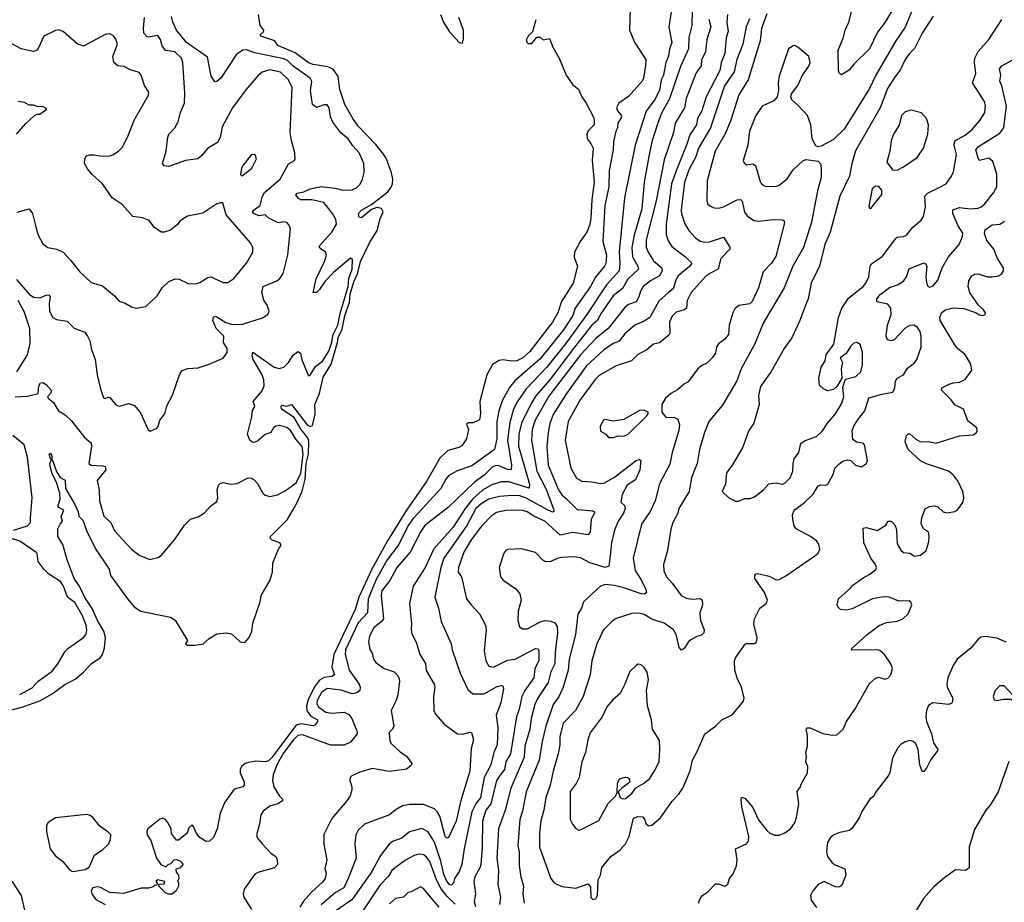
# Model space of a CAD drawing. Extents: x 1468344 to 1613994, y 525695 to 643861.
# Tile 385 of 427: x 1578415 to 1584754, y 605831 to 611512. Entities that reach past the tile are written whole.
import ezdxf

# ---------------------------------------------------------------- set-up
doc = ezdxf.new("R2010")
doc.units = 0

msp = doc.modelspace()

# ---------------------------------------------------------------- linework, layer by layer
at = {"layer": '0CON10XD'}
for points in [[(1582619.5, 611635), (1582593.6, 611463.6), (1582614.3, 611365), (1582599.4, 611325), (1582592.3, 611277.7), (1582575, 611236.2), (1582560, 611155), (1582545, 611123.8), (1582532.9, 611055), (1582505, 610998.2), (1582447.5, 610922.5), (1582377.3, 610705), (1582309.6, 610365), (1582273.3, 610016.7), (1582279.6, 609945), (1582274.7, 609895), (1582193.7, 609805), (1582066.5, 609615), (1581927.9, 609425), (1581806.8, 609273.2), (1581675, 609135.3), (1581620.2, 609055), (1581594.3, 609005), (1581570.8, 608919.2), (1581555.8, 608805), (1581581.7, 608645), (1581580, 608620), (1581574.6, 608615.4), (1581555, 608617.3), (1581495, 608641.6), (1581475, 608639.7), (1581455, 608629.4), (1581405, 608581.2), (1581342, 608535), (1581174.8, 608375.2), (1581024.1, 608255.9), (1580997.5, 608217.5), (1580927.8, 608085), (1580842.5, 607985), (1580798.1, 607901.9), (1580747.3, 607835), (1580741.1, 607805), (1580757.9, 607655), (1580745, 607637.5), (1580695, 607598.6), (1580666.7, 607545), (1580661.4, 607505), (1580668.3, 607458.3), (1580683.8, 607433.8), (1580692.5, 607395), (1580707.1, 607375), (1580761.2, 607335), (1580825, 607314.5), (1580845.9, 607295.9), (1580856.4, 607275), (1580859.4, 607255), (1580850, 607165), (1580836.9, 607125), (1580805.5, 607064.5), (1580824.7, 606965), (1580815.4, 606945), (1580794.4, 606925), (1580794.4, 606915.6), (1580796.9, 606875), (1580804.6, 606855), (1580865, 606800), (1580905, 606771.4), (1580938.6, 606725), (1580935, 606712.5), (1580905, 606687.1), (1580795, 606672.7), (1580685, 606692.7), (1580605, 606668.6), (1580553.3, 606645), (1580543.3, 606635), (1580540, 606615), (1580554.2, 606575), (1580554.3, 606555), (1580542.6, 606517.4), (1580522, 606485), (1580425, 606370.8), (1580373.5, 606266.5), (1580373.1, 606205), (1580391.8, 606105), (1580379.5, 606049.5), (1580388, 606018), (1580381.8, 605985), (1580366.5, 605963.5), (1580293.3, 605896.7), (1580242.2, 605837.8), (1580219.4, 605800.6)], [(1582345.9, 611585.9), (1582340, 611445), (1582375, 611363.3), (1582446.9, 611255), (1582443.1, 611216.9), (1582430.5, 611135), (1582422.2, 611115), (1582335, 611016.9), (1582272, 610975), (1582257.5, 610945), (1582264.4, 610925), (1582288.1, 610898.1), (1582289.7, 610885), (1582265.7, 610845), (1582263.1, 610815), (1582252.5, 610795), (1582237.3, 610725), (1582234.7, 610675), (1582209.5, 610540.5), (1582208.6, 610435), (1582181.7, 610315), (1582168.9, 610085), (1582193.8, 609995), (1582187.5, 609942.5), (1582179.3, 609925), (1582121.8, 609855), (1582088.7, 609795), (1581992.1, 609655), (1581975, 609608.5), (1581915, 609516.1), (1581765, 609328.2), (1581601.9, 609188.1), (1581568, 609145), (1581522, 609058), (1581498.8, 608995), (1581486, 608925), (1581486.3, 608815), (1581471.1, 608745), (1581325, 608640.9), (1581231.5, 608608.5), (1581175.5, 608575), (1581157.9, 608555), (1581126.5, 608493.5), (1580985, 608338.8), (1580945, 608298.4), (1580915, 608255.9), (1580855.4, 608134.6), (1580779.8, 608035), (1580711, 607909), (1580657.9, 607785), (1580653.2, 607695), (1580595, 607630.7), (1580513.4, 607455), (1580511, 607425), (1580535.3, 607325.3), (1580599.5, 607235), (1580606.5, 607215), (1580605.4, 607194.6), (1580585, 607179.5), (1580555, 607173.8), (1580485, 607196.9), (1580395, 607206.4), (1580359, 607181), (1580329.9, 607130.1), (1580329, 607109), (1580339, 607089), (1580385, 607055.3), (1580425, 607047.9), (1580504.6, 607054.6), (1580535, 607040.6), (1580553.5, 607015), (1580586.5, 606935), (1580588.6, 606915), (1580545, 606861.2), (1580505, 606841.9), (1580415, 606842.9), (1580235, 606909.1), (1580205, 606905.3), (1580175, 606875.3), (1580115, 606796.2), (1580075.4, 606725), (1580046.6, 606653.4), (1580043.3, 606615), (1580050.8, 606575), (1580086.7, 606515), (1580106.2, 606495), (1580106.2, 606485), (1580076.7, 606465), (1580025, 606449.1), (1579982.9, 606417.1), (1579966.7, 606395), (1579959.4, 606335), (1579940, 606265), (1579945, 606244), (1579978.6, 606205), (1580035, 606146), (1580064, 606125), (1580072.9, 606105), (1580075.8, 606074.2), (1580055, 606053.8), (1579954.6, 606025.4), (1579928.7, 606011.3), (1579860.8, 605915), (1579854, 605885), (1579858.6, 605865), (1579908, 605785)], [(1584157, 611563), (1584115.7, 611464.3), (1584055, 611375.6), (1583926.4, 611153.6), (1583885, 611068.9), (1583722.1, 610807.9), (1583655, 610740), (1583575, 610696.7), (1583555, 610692.5), (1583540.7, 610700.7), (1583516.2, 610745), (1583508.6, 610835), (1583486.9, 610895), (1583425, 610962.5), (1583386.2, 610995), (1583380, 611015), (1583383.3, 611035), (1583425, 611088.8), (1583454.3, 611155), (1583495, 611212.5), (1583503.3, 611235), (1583495.6, 611275), (1583425, 611335.6), (1583405, 611345.8), (1583395, 611344.2), (1583365.5, 611324.5), (1583305, 611147.5), (1583298.6, 611105), (1583300.8, 611055), (1583292, 611015), (1583270.9, 610989.1), (1583195, 610954), (1583154.3, 610895), (1583114.4, 610795), (1583101.9, 610705), (1583072.5, 610605), (1583079.5, 610589.5), (1583095, 610576.7), (1583135, 610584.3), (1583152.4, 610572.4), (1583184.6, 610464.6), (1583195, 610450), (1583215, 610440.5), (1583285, 610437.8), (1583305, 610445.6), (1583355, 610488.1), (1583395, 610544.4), (1583457.5, 610602.5), (1583475, 610611.2), (1583555, 610600), (1583571.7, 610581.7), (1583575.8, 610545), (1583574.3, 610495), (1583550.8, 610409.2), (1583512.6, 610207.4), (1583460, 610045), (1583393.3, 609925), (1583336.2, 609785), (1583200.8, 609559.1), (1583147.9, 609425), (1583060, 609265), (1583032.1, 609187.9), (1582939.8, 609030.2), (1582852.5, 608925), (1582823.8, 608855), (1582790.6, 608745), (1582776.5, 608655), (1582740.7, 608565), (1582725.6, 608475), (1582658.8, 608365), (1582652, 608335), (1582620.8, 608275), (1582606.8, 608233.2), (1582585.6, 608095.6), (1582560.6, 608005), (1582562.5, 607965), (1582578.6, 607925), (1582615, 607885.8), (1582674.3, 607805), (1582705, 607788.1), (1582745, 607782.5), (1582795.8, 607785.8), (1582808.6, 607778.6), (1582811.5, 607745), (1582794.6, 607695), (1582797.5, 607645), (1582822, 607585), (1582820, 607565), (1582805, 607550), (1582775, 607542), (1582735, 607520), (1582718.9, 607505), (1582695, 607466), (1582675, 607453.8), (1582660.9, 607470.9), (1582642.1, 607555), (1582624.4, 607585), (1582565, 607627.6), (1582485, 607654.1), (1582435, 607684), (1582405, 607692.7), (1582355, 607690.6), (1582255, 607657.8), (1582229.8, 607640.2), (1582173.1, 607585), (1582131.1, 607495), (1582099.1, 607385), (1582088.5, 607295), (1582042.5, 607155), (1581992.5, 607065), (1581912.9, 606985), (1581891.5, 606895), (1581893.3, 606845), (1581884.7, 606794.7), (1581849.7, 606675), (1581830.9, 606585), (1581801.5, 606505), (1581790.3, 606425), (1581769.7, 606355), (1581761.6, 606275), (1581760.9, 606185), (1581834.4, 605985), (1581855, 605956), (1581905, 605932), (1581995, 605923.1), (1582075, 605950), (1582088.8, 605928.8), (1582092.3, 605862.3), (1582105, 605850)], [(1582743.5, 611575), (1582742.2, 611475), (1582723.4, 611396.6), (1582721.4, 611325), (1582668.7, 611211.3), (1582598.5, 611001.5), (1582549.4, 610915), (1582529.8, 610865)], [(1584045.7, 611594.3), (1583986.4, 611495), (1583938.1, 611431.9), (1583886.7, 611325), (1583785.6, 611224.4), (1583755, 611186.2), (1583705, 611156.7), (1583693.3, 611165), (1583686.2, 611185), (1583684.3, 611315), (1583716.4, 611393.6), (1583729.1, 611445), (1583752.3, 611495), (1583780.3, 611605)], [(1578395, 609838.8), (1578475, 609744.5), (1578505, 609726.4), (1578545, 609721.8), (1578585, 609738.1), (1578605, 609740), (1578611.9, 609725), (1578605.4, 609685), (1578607.5, 609635), (1578627.5, 609595), (1578652.2, 609582.2), (1578720.3, 609570.3), (1578765.9, 609525.9), (1578835, 609500), (1578852.5, 609475), (1578866.7, 609445), (1578878.3, 609388.3), (1578900.5, 609325), (1578912.9, 609225), (1578934.2, 609135), (1578955, 609077.5), (1578965, 609072.5), (1578985, 609082.5), (1578995, 609080), (1579035, 609032.9), (1579055, 609024.4), (1579071.7, 609028.3), (1579115, 609041.2), (1579155, 609028), (1579192.1, 608982.1), (1579242.5, 608872.5), (1579255, 608862.5), (1579295, 608880), (1579305.9, 608894.1), (1579316.4, 608933.6), (1579350, 608975), (1579362.7, 609027.3), (1579398, 609095), (1579443.8, 609225), (1579458.3, 609251.7), (1579495, 609266.2), (1579565, 609270), (1579635, 609293.8), (1579725, 609333.8), (1579750.3, 609369.7), (1579751.5, 609395), (1579726.8, 609435), (1579728.7, 609475), (1579680.8, 609525), (1579658.9, 609575), (1579663, 609597), (1579675, 609602.9), (1579685, 609600), (1579742.2, 609562.2), (1579785, 609550), (1579848.5, 609551.5), (1579977.3, 609592.7), (1580013.3, 609615), (1580021.2, 609635), (1580007.5, 609675), (1579987.1, 609707.1), (1579974.6, 609755), (1579983.1, 609795), (1580069.5, 609830.5), (1580089.2, 609845), (1580111.1, 609878.9), (1580141.7, 609998.3), (1580157.5, 610165), (1580149.7, 610189.7), (1580135, 610206.2), (1580115, 610210.8), (1580086.7, 610203.3), (1580075, 610206.4), (1580020, 610235), (1579995, 610255.8), (1579955, 610250), (1579923.3, 610263.3), (1579914.5, 610275), (1579919.2, 610285), (1579963.6, 610316.4), (1579978.4, 610375), (1579991.1, 610398.9), (1580091.1, 610485), (1580146.6, 610583.4), (1580183.3, 610605), (1580188.8, 610615), (1580186.7, 610655), (1580164.4, 610734.4), (1580157.1, 610785), (1580168.4, 611075), (1580144.5, 611125), (1580095, 611174.5), (1580025, 611189.7), (1579975, 611173.1), (1579949, 611151), (1579870, 611060), (1579785.8, 610944.2), (1579718.7, 610821.3), (1579705, 610753.8), (1579687.8, 610722.2), (1579625, 610683.5), (1579585, 610634.4), (1579562.9, 610617.1), (1579483.3, 610605), (1579375, 610565.8), (1579345, 610571.4), (1579334.4, 610585), (1579358.2, 610665), (1579368.2, 610755), (1579375.6, 610775), (1579414.1, 610815.9), (1579434.5, 610855), (1579450.4, 610915), (1579475.9, 610975), (1579478.5, 611041.5), (1579465.5, 611235.5), (1579456.9, 611265), (1579414.2, 611304.2), (1579353.4, 611313.4), (1579333.1, 611343.1), (1579321.9, 611385), (1579305, 611410), (1579245, 611400), (1579233.6, 611403.6), (1579215, 611424.2), (1579211.6, 611455), (1579218.9, 611525)], [(1578949.2, 608640.8), (1578965.7, 608635), (1578970.5, 608615), (1578913.5, 608545), (1578926, 608486), (1578929.2, 608415), (1578956.6, 608316.6), (1579000.8, 608275), (1579025, 608221.9), (1579135, 608104), (1579185, 608066.2), (1579253, 608037), (1579305, 608050), (1579325, 608063.3), (1579412.5, 608165), (1579475, 608257.5), (1579515, 608297.5), (1579565, 608312.5), (1579605, 608337.5), (1579645, 608382.5), (1579685, 608410), (1579690, 608435), (1579686, 608485), (1579694, 608515), (1579705, 608526.7), (1579725, 608532), (1579775, 608522.9), (1579814.3, 608525.7), (1579885, 608562), (1579905, 608560.8), (1579925, 608549.2), (1579945, 608526), (1579980.8, 608465), (1579995, 608452), (1580025, 608443.1), (1580075, 608454.4), (1580125, 608478.9), (1580195, 608530), (1580225, 608592.2), (1580240.6, 608715), (1580232.9, 608765), (1580192.8, 608812.8), (1580161.3, 608865), (1580135, 608886.8), (1580089.5, 608899.5), (1580064.2, 608895.8), (1580048.9, 608885), (1580032, 608855), (1579995, 608841.9), (1579945, 608798), (1579925, 608790), (1579911.7, 608791.7), (1579896.2, 608805), (1579880.8, 608845), (1579910, 608955), (1579912.9, 608997.1), (1579928.3, 609021.7), (1579917.8, 609055), (1579976.7, 609123.2), (1579989.4, 609155), (1579986.8, 609193.2), (1579975.4, 609225.4), (1579918.6, 609325), (1579912.7, 609347.3), (1579915, 609372.5), (1580054, 609275), (1580085, 609265.6), (1580115, 609274.3), (1580144.7, 609305.3), (1580175, 609353.5), (1580205.4, 609375.4), (1580221.9, 609365), (1580231.7, 609321.7), (1580275, 609220), (1580285, 609223.3), (1580320.1, 609279.9), (1580365, 609313.8), (1580405, 609378.2), (1580425, 609436.2), (1580433.5, 609485), (1580464.2, 609545), (1580479.1, 609620.9), (1580529.5, 609795), (1580533.3, 609845), (1580555, 609906.2), (1580557.5, 609967.5), (1580545, 609975.7), (1580435, 609883.7), (1580381.3, 609828.7), (1580346.1, 609775), (1580325, 609756.7), (1580304.2, 609755), (1580323.3, 609843.3), (1580378.2, 609955), (1580390.6, 609995), (1580384.3, 610015), (1580348.5, 610038.5), (1580343.5, 610055), (1580425, 610144.3), (1580453.8, 610195), (1580450, 610225), (1580429.6, 610265), (1580373.8, 610335), (1580295, 610353.2), (1580225, 610351.9), (1580210.5, 610360.5), (1580192.5, 610385), (1580201.2, 610395), (1580245, 610403.3), (1580285, 610423.8), (1580355, 610438.2), (1580445, 610427.9), (1580495, 610413.9), (1580555, 610415.5), (1580585, 610431.1), (1580606, 610454), (1580621.8, 610485), (1580631.7, 610528.3), (1580631.1, 610585), (1580600.4, 610655), (1580559, 610699), (1580529.5, 610745), (1580483.3, 610783.3), (1580432, 610852), (1580416.6, 610886.6), (1580406.7, 610945), (1580395, 610963.8), (1580375, 610964.2), (1580325, 610946.2), (1580299.2, 610965), (1580286.2, 611055), (1580295.4, 611114.6), (1580285.5, 611135), (1580175, 611213.3), (1580138.6, 611248.6), (1580115, 611260.7), (1579927.8, 611297.8), (1579875, 611317.5), (1579850, 611315), (1579809.4, 611285), (1579709.2, 611135), (1579685, 611113.3), (1579671.7, 611111.7), (1579647.3, 611147.3), (1579625, 611270), (1579488.1, 611365), (1579425, 611443.8), (1579400, 611495), (1579392.4, 611532.4)], [(1580460.6, 609435), (1580465, 609465.3), (1580490.7, 609519.3), (1580507.2, 609605), (1580537.3, 609692.7), (1580543.6, 609745), (1580566.8, 609825), (1580590.2, 609875), (1580609.5, 609955), (1580668, 610075), (1580717.4, 610155), (1580735, 610229.5), (1580754.4, 610275), (1580745, 610296.1), (1580715, 610302.4), (1580680.9, 610289.1), (1580615, 610236.9), (1580600.3, 610240.3), (1580597.1, 610265), (1580615.7, 610285), (1580678.9, 610321.1), (1580785, 610402.7), (1580807.3, 610432.7), (1580815.2, 610454.8), (1580817.2, 610485), (1580809, 610525), (1580777, 610617), (1580757, 610647), (1580708, 610708), (1580595, 610825.5), (1580559.7, 610875), (1580508.5, 610965), (1580477.1, 611062.9), (1580464.4, 611145), (1580432.8, 611192.8), (1580398.3, 611208.3), (1580305, 611222.9), (1580275, 611233.9), (1580188.7, 611298.7), (1580076.7, 611345), (1580057.5, 611375), (1579967.5, 611405), (1579962.5, 611415), (1579985, 611432.5), (1579986.7, 611445), (1579963.3, 611475), (1579953.3, 611545)], [(1582850.8, 611515), (1582864.1, 611465), (1582839.3, 611385), (1582829.7, 611305), (1582805, 611252), (1582802.2, 611215), (1582785, 611190), (1582768.9, 611165), (1582704.7, 611005), (1582694.1, 610945), (1582634.7, 610845), (1582623.7, 610786.4), (1582565, 610608.8), (1582511.7, 610345), (1582448.2, 610095), (1582448.3, 610048.3), (1582461.1, 610015), (1582495, 609960.5), (1582548.5, 609915), (1582550.7, 609895), (1582535, 609862.7), (1582475, 609831.5), (1582428.9, 609795), (1582412.1, 609765), (1582401.9, 609728.1), (1582384.2, 609695.8), (1582335, 609679.2), (1582310.1, 609659.9), (1582202.6, 609525), (1582125, 609459.7), (1582025, 609354.2), (1581821.3, 609088.7), (1581733.4, 608935), (1581714.3, 608875), (1581709.7, 608805), (1581744.4, 608605), (1581802.2, 608495), (1581853.1, 608356.9), (1581852.7, 608347.3), (1581845, 608342.5), (1581809, 608359), (1581675, 608431.6), (1581635, 608446.5), (1581585, 608450), (1581505, 608443.5), (1581435, 608426.4), (1581385, 608396.5), (1581352.4, 608365), (1581293.1, 608256.9), (1581145.7, 608045), (1581125.7, 607985), (1581087.5, 607795), (1581111.8, 607725), (1581129.1, 607639.1), (1581192, 607495), (1581200, 607455), (1581250.4, 607305), (1581299.8, 607199.8), (1581332.6, 607172.6), (1581405, 607173.1), (1581485, 607217.5), (1581515, 607227.1), (1581525, 607224), (1581529.6, 607205), (1581512.5, 607115), (1581482.5, 607035), (1581493.5, 606955), (1581488.9, 606845), (1581468.4, 606795), (1581447.1, 606715), (1581406.2, 606635), (1581381, 606505), (1581351.1, 606465), (1581326.5, 606413.5), (1581276.4, 606175), (1581262.2, 606075), (1581245, 606029.4), (1581215, 605983.8), (1581207.4, 605955), (1581195, 605941.2), (1581185, 605942.6), (1581165, 605967.7), (1581145, 606010.5), (1581127.2, 606095), (1581085, 606218.9), (1581045, 606285.5), (1581005, 606307.1), (1580925, 606284.4), (1580875, 606244.5), (1580815, 606221.5), (1580793.6, 606205), (1580737.6, 606132.4), (1580679.4, 606025), (1580553.3, 605846.7), (1580404.1, 605745)], [(1581738.3, 611511.7), (1581717, 611433), (1581687.5, 611405), (1581677.5, 611385), (1581678.3, 611368.3), (1581688.3, 611358.3), (1581711.7, 611358.3), (1581745, 611400), (1581765, 611400), (1581785, 611382.5), (1581825, 611390), (1581847.5, 611335), (1581888.8, 611265), (1581933.8, 611155), (1581975, 611092.5), (1582012.5, 611065), (1582033.3, 611015), (1582062, 610975), (1582108.6, 610885), (1582114.4, 610865), (1582112.3, 610835), (1582074.8, 610795.2), (1582066.2, 610775), (1582067.9, 610745), (1582091.1, 610715), (1582107.3, 610685), (1582100, 610605), (1582113.5, 610465), (1582097.8, 610352.3), (1582092.2, 610235), (1582085, 610193.8), (1582066.7, 610145), (1582024, 610085), (1581986.2, 610015), (1581983.9, 609983.9), (1582005.5, 609925), (1581978.2, 609815), (1581903, 609697), (1581879.7, 609625), (1581844.7, 609565), (1581698.6, 609375), (1581655, 609334.8), (1581615, 609315.7), (1581583.3, 609313.3), (1581525, 609323.2), (1581501.2, 609318.8), (1581458.1, 609291.9), (1581422.1, 609225), (1581377.7, 609055), (1581381.5, 608975), (1581375, 608936), (1581335, 608916), (1581304.1, 608915.9), (1581291.7, 608908.3), (1581303.3, 608875), (1581292.5, 608815), (1581260.7, 608769.3), (1581242.2, 608757.8), (1581170.9, 608739.1), (1581119.5, 608690.5), (1581035, 608539.1), (1580904.9, 608355.1), (1580782.9, 608157.1), (1580682.1, 607975)], [(1581125, 611544.3), (1581143.8, 611495), (1581182.9, 611432.9), (1581245, 611364.4), (1581265, 611360), (1581273, 611387), (1581272.4, 611445), (1581242.8, 611525)], [(1582972.1, 611545), (1582968.2, 611495), (1582975.3, 611435), (1582963.5, 611395), (1582954.7, 611295), (1582931.3, 611235), (1582926.3, 611205), (1582921.4, 611185), (1582834.7, 611015), (1582806.3, 610925), (1582779.2, 610875), (1582771.1, 610835), (1582728.8, 610771.2), (1582710.6, 610709.4), (1582640.5, 610539.5), (1582612.2, 610455), (1582576.2, 610195), (1582577.7, 610127.7), (1582589.1, 610089.1), (1582612.3, 610052.3), (1582701.5, 609985), (1582742.2, 609945), (1582730, 609925), (1582655, 609862.3), (1582638.4, 609835), (1582621.4, 609778.6), (1582591.1, 609755), (1582529.4, 609700.6), (1582472.2, 609595), (1582435, 609571.2), (1582375, 609545.5), (1582311.2, 609488.8), (1582275, 609443.6), (1582235, 609427.3), (1582172.9, 609385), (1582065, 609282.9), (1581934.5, 609105.5), (1581849.2, 608970.8), (1581827.2, 608912.8), (1581816.8, 608855), (1581809.5, 608765), (1581816.2, 608645), (1581884.8, 608485), (1581905, 608454), (1581935, 608427.1), (1582005, 608358.2), (1582105, 608350.5), (1582115.8, 608345), (1582116.5, 608335), (1582093.7, 608296.3), (1582086.7, 608213.3), (1582075, 608196.9), (1581975, 608210.9), (1581895, 608193.3), (1581795, 608283.1), (1581725.2, 608315.2), (1581682.7, 608345), (1581645, 608355.7), (1581545, 608353.4), (1581485, 608339.6), (1581452.3, 608317.7), (1581388.2, 608251.8), (1581320.8, 608165), (1581274.2, 608085), (1581239.6, 607985), (1581238.6, 607955), (1581258.6, 607925), (1581292.5, 607785), (1581321.2, 607745), (1581375, 607686.7), (1581414.6, 607614.6), (1581418.8, 607585), (1581405, 607450), (1581415.4, 607385.4), (1581435, 607350.6), (1581465, 607343.9), (1581555, 607389.2), (1581605, 607396.1), (1581735, 607464.6), (1581752.1, 607462.1), (1581757.6, 607447.6), (1581758.1, 607385), (1581730.6, 607335), (1581725.3, 607275), (1581666.3, 607195), (1581647.8, 607155), (1581631.2, 607075), (1581612.6, 607025), (1581574.4, 606785.6), (1581543.9, 606735), (1581535.2, 606685), (1581519.4, 606665), (1581484.9, 606615.1), (1581447.8, 606465), (1581416.7, 606425), (1581395, 606353.8), (1581392.2, 606185), (1581383.1, 606075), (1581377.1, 606052.9), (1581345.4, 605995), (1581337.9, 605965), (1581349.6, 605885), (1581340, 605835), (1581348.9, 605805)], [(1583113.8, 611516.2), (1583091.9, 611465), (1583070.2, 611355), (1583032.7, 611255), (1583014.7, 611175), (1582952.8, 611085), (1582863.2, 610815), (1582785.8, 610685), (1582765.8, 610625), (1582725, 610548.5), (1582694.7, 610465), (1582673.2, 610285), (1582675, 610261.2), (1582697.7, 610197.7), (1582723.8, 610153.8), (1582765, 610106.7), (1582795, 610086.5), (1582825, 610080), (1582855, 610081.5), (1582945, 610111.4), (1582986.9, 610046.9), (1582986.9, 610035), (1582928.5, 609975), (1582911.2, 609908.8), (1582836.4, 609865), (1582738.6, 609755), (1582711.5, 609705), (1582706.9, 609655), (1582694, 609645), (1582641.2, 609628.8), (1582615, 609604.4), (1582599.2, 609565), (1582600, 609495), (1582595, 609482.2), (1582535, 609432.5), (1582495, 609422.2), (1582452.4, 609387.6), (1582395, 609357.5), (1582354.2, 609315.8), (1582255, 609284.5), (1582145, 609220.7), (1582119.2, 609195), (1582024.2, 609064.2), (1581945.4, 608925), (1581925.9, 608805), (1581963.5, 608625), (1582000.2, 608560.2), (1582035, 608541.8), (1582097.9, 608537.9), (1582154.2, 608525.8), (1582175, 608529.4), (1582245, 608566.4), (1582385, 608677.3), (1582405, 608681.4), (1582414.3, 608674.3), (1582407.1, 608615), (1582379.2, 608550.7), (1582325, 608515.4), (1582294.2, 608455), (1582285.9, 608405.9), (1582308, 608385), (1582312.2, 608365), (1582302.3, 608335), (1582268.5, 608285), (1582243.4, 608226.6), (1582225.3, 608145), (1582216.2, 608063.8), (1582206.9, 607995), (1582185, 607985.3), (1582085.3, 608015.3), (1582025, 608048.2), (1581985, 608055.5), (1581905, 608050.9), (1581875, 608044.4), (1581835, 608024.4), (1581802.4, 608022.4), (1581783.4, 608033.4), (1581735, 608083.3), (1581646.1, 608106.1), (1581557.7, 608102.3), (1581543.8, 608095), (1581531.7, 608078.3), (1581502.5, 607985), (1581510, 607925), (1581527.5, 607905), (1581609.1, 607849.1), (1581635.9, 607815.9), (1581644.2, 607775), (1581624.5, 607705.5), (1581621.5, 607645), (1581632, 607605), (1581655, 607591.4), (1581685, 607591.9), (1581765, 607635.6), (1581795, 607644.4), (1581835, 607640), (1581859.8, 607629.8), (1581875, 607606.2), (1581878.2, 607565), (1581861.9, 607438.1), (1581859.2, 607365), (1581835.4, 607315.4), (1581818.1, 607245), (1581748, 607142), (1581731, 607105), (1581708.6, 607015), (1581699, 606945), (1581667.6, 606835), (1581662.4, 606765), (1581576.4, 606565), (1581540.3, 606425), (1581498.2, 606305), (1581486.4, 606115), (1581497.3, 606035), (1581492.7, 605945), (1581509.3, 605865), (1581504, 605816)], [(1583225, 611550), (1583190, 611455), (1583181.5, 611375), (1583104.7, 611125), (1583045, 611028.6), (1582992.8, 610865), (1582958.8, 610781.2), (1582892.5, 610665), (1582841.8, 610475), (1582838, 610345), (1582846.2, 610325), (1582861.7, 610311.7), (1582885, 610300.8), (1582915, 610298.6), (1582945, 610306.7), (1583035, 610352.7), (1583055, 610354.6), (1583067.1, 610342.9), (1583082.2, 610272.2), (1583099.1, 610249.1), (1583140.2, 610220.2), (1583175, 610214.4), (1583265, 610226.4), (1583325, 610224), (1583337.1, 610217.1), (1583338.6, 610205), (1583283, 609987), (1583255, 609943.8), (1583200.5, 609889.5), (1583171.4, 609785), (1583131.4, 609698.6), (1583115, 609683.1), (1583045, 609671.2), (1583019.5, 609650.5), (1583005.9, 609624.1), (1582982.5, 609545), (1582978.6, 609485), (1582953.8, 609455), (1582913.3, 609425), (1582901.2, 609405), (1582893.8, 609365), (1582873.8, 609335), (1582839.2, 609300.8), (1582806.2, 609285), (1582777.9, 609262.1), (1582719.4, 609180.6), (1582695, 609168.8), (1582650.5, 609129.5), (1582606.2, 609105), (1582573.6, 609076.4), (1582548.8, 609035), (1582550, 608985), (1582574.4, 608954.4), (1582630.8, 608950.8), (1582651.2, 608941.2), (1582663.3, 608905), (1582657.5, 608867.5), (1582614.7, 608725), (1582599.5, 608650.5), (1582533.9, 608525), (1582505.9, 608414.1), (1582474.6, 608345.4), (1582417.5, 608265), (1582365.4, 608045), (1582377.4, 607967.4), (1582416.7, 607906.8), (1582446.9, 607845), (1582450.8, 607825), (1582436.2, 607813.8), (1582415, 607815.5), (1582305, 607855.3), (1582245, 607869.3)], [(1584296, 611535), (1584225, 611425.7), (1584175, 611325.6), (1584143.8, 611295), (1584115.4, 611255), (1584084.3, 611185.7), (1584050.4, 611145), (1584001.5, 611068.5), (1583955.2, 610944.8), (1583795, 610668), (1583769.5, 610575), (1583758.2, 610505), (1583694.7, 610375.3), (1583633.3, 610145), (1583599.2, 610065), (1583563.1, 609925), (1583510.4, 609815), (1583490.5, 609715), (1583475, 609678.8), (1583437.1, 609575), (1583385.4, 609464.6), (1583335.6, 609395), (1583252, 609248), (1583185, 609151.2), (1583172.3, 609092.3), (1583175.9, 609034.1), (1583141.2, 608915), (1583107.3, 608862.7), (1583067.5, 608755), (1583002.5, 608645), (1582964.4, 608595), (1582958.3, 608521.7), (1582936.7, 608475), (1582980, 608435), (1583023, 608413), (1583045, 608412.5)], [(1583045, 608412.5), (1583080.7, 608429.3), (1583115, 608430), (1583145, 608440), (1583203.9, 608486.1), (1583237.5, 608525), (1583285, 608530), (1583325, 608522.5), (1583345, 608532.5), (1583375, 608563.1), (1583393.3, 608605), (1583394, 608655), (1583401.2, 608685), (1583430, 608725), (1583444, 608785), (1583468.3, 608801.7), (1583545, 608829.6), (1583583.2, 608865), (1583614.8, 608915.2), (1583667.2, 608975), (1583705, 609039.4), (1583720.9, 609085), (1583714.4, 609145.6), (1583731.9, 609198.1), (1583798.5, 609215), (1583830.3, 609245), (1583840.1, 609289.9), (1583841.9, 609371.9), (1583825, 609422), (1583805, 609433.8), (1583785, 609430), (1583762.7, 609407.3), (1583735, 609364), (1583697.5, 609335), (1583712, 609305), (1583702.5, 609265), (1583707.5, 609205), (1583676.9, 609153.1), (1583655, 609131.2), (1583615, 609122.5), (1583590, 609135), (1583565, 609160), (1583558.8, 609205), (1583574.2, 609275), (1583600, 609315), (1583606.7, 609355), (1583656.4, 609423.6), (1583686.9, 609595), (1583707.8, 609655), (1583751.5, 609718.5), (1583845, 609793.8), (1583862.1, 609815), (1583882.4, 609857.6), (1583891.1, 609925), (1583899.4, 609940.6), (1583969.7, 609990.3), (1584055.8, 610104.3), (1584065, 610111.2), (1584105, 610115.3), (1584125, 610124.6), (1584165, 610176.5), (1584219, 610221), (1584232.5, 610245), (1584245.4, 610305), (1584243.2, 610376.8), (1584260, 610395), (1584330.9, 610429.1), (1584378.5, 610455), (1584414.7, 610505.3), (1584426.9, 610533.1), (1584446.9, 610643.1), (1584430.8, 610705), (1584435, 610732.2), (1584501.4, 610768.6), (1584546.2, 610805), (1584598.2, 610865), (1584627.9, 610915), (1584632.3, 610955), (1584626.2, 610985), (1584549.5, 611105), (1584571.5, 611165), (1584562.5, 611235), (1584564.5, 611265), (1584585, 611306), (1584655, 611384), (1584737.8, 611512.2)], [(1579916.2, 610016.2), (1579915.8, 610045), (1579900.8, 610075), (1579745, 610256), (1579723, 610333), (1579705, 610333.8), (1579685, 610325.8), (1579595, 610266.2), (1579495, 610246.2), (1579446.1, 610213.9), (1579429.5, 610190.5), (1579385, 610156.7), (1579345, 610143.3), (1579325, 610143.3), (1579283.3, 610175), (1579248.3, 610218.3), (1579205, 610236), (1579143.3, 610245), (1579075, 610322.5), (1579010, 610365), (1578947.5, 610455), (1578880.6, 610515), (1578851.5, 610551.5), (1578833.1, 610585), (1578833.7, 610616.3), (1578844.7, 610635.3), (1578865, 610641.8), (1578895, 610642.5), (1578945, 610632.2), (1578995, 610634.3), (1579015, 610642), (1579051.2, 610665), (1579075, 610688.8), (1579111.1, 610758.9), (1579152.9, 610865), (1579244.3, 611025), (1579245.5, 611045), (1579218.2, 611088.2), (1579197.8, 611155), (1579185, 611172.5), (1579129.1, 611189.1), (1579085, 611210), (1579047.5, 611215), (1579021.4, 611235), (1579015.5, 611275), (1579044.4, 611355), (1579035, 611386.2), (1579018.6, 611408.6), (1578995, 611420), (1578965, 611417.1), (1578825, 611340.8), (1578785, 611357.1), (1578695, 611436), (1578665, 611445.8), (1578645, 611442.9), (1578570, 611405), (1578534.3, 611325.7), (1578525, 611314.4), (1578505, 611307.9), (1578425, 611323.3), (1578345, 611367.1)], [(1582105, 605850), (1582125, 605852.5), (1582135.8, 605874.2), (1582140, 605975), (1582153.9, 606006.1), (1582163.8, 606055), (1582220, 606125), (1582281.3, 606168.7), (1582315, 606207.5), (1582337.9, 606255), (1582367.5, 606372.5), (1582395, 606384.4), (1582425, 606381.9), (1582437.1, 606367.1), (1582447.1, 606335), (1582465, 606322.2), (1582485, 606326.9), (1582541.1, 606375), (1582615, 606482.5), (1582656.9, 606525), (1582683.5, 606565), (1582731.7, 606678.3), (1582746.7, 606745), (1582779.5, 606805), (1582825.8, 606915), (1582894, 606965), (1582935, 607006), (1583002.3, 607037.7), (1583045, 607090), (1583074.3, 607125), (1583079.1, 607145), (1583061.5, 607215), (1583034.5, 607274.5), (1583020, 607325), (1583016.2, 607385), (1583023.3, 607405), (1583085, 607492.5), (1583095, 607497.5), (1583145, 607497.5), (1583157.5, 607505), (1583163, 607533), (1583141.7, 607621.7), (1583146.2, 607655), (1583180, 607725), (1583220.8, 607755), (1583230, 607775), (1583208.9, 607825), (1583147.5, 607915), (1583146.7, 607935), (1583154.2, 607945.8), (1583165, 607948), (1583239.1, 607929.1), (1583285, 607905.5), (1583305, 607909.5), (1583347.4, 607932.6), (1583535, 608061.2), (1583555, 608077.5), (1583566.4, 608103.6), (1583560, 608135), (1583545, 608156.7), (1583505.4, 608185.4), (1583414.2, 608235), (1583400.6, 608255), (1583392.2, 608295), (1583391.1, 608325), (1583400.8, 608355), (1583468, 608405), (1583522.6, 608457.4), (1583555, 608511.2), (1583572.7, 608517.3), (1583605, 608516), (1583617.6, 608522.4), (1583652.5, 608585), (1583662, 608625), (1583688.3, 608651.7), (1583715, 608669.2), (1583745, 608678), (1583765, 608674), (1583795, 608644.2), (1583834.1, 608634.1), (1583866.2, 608655), (1583873.8, 608675), (1583854, 608775), (1583845, 608785.8), (1583802.7, 608792.7), (1583779.2, 608809.2), (1583774.4, 608865), (1583784.3, 608895), (1583808.1, 608935), (1583856.4, 608993.6), (1583882.5, 609077.5), (1583965, 609101.9), (1584036.7, 609115), (1584048.8, 609141.2), (1584054.3, 609185), (1584064, 609205), (1584105, 609226.2), (1584130.2, 609269.8), (1584178.1, 609305), (1584190.6, 609325), (1584217.5, 609405), (1584218.1, 609475), (1584211.4, 609505), (1584195, 609530.8), (1584172.5, 609545), (1584145, 609543.3), (1584115, 609525.5), (1584045, 609451.9), (1584025, 609444.3), (1584002, 609452), (1583993.5, 609475), (1584002.7, 609545), (1584024.5, 609615), (1584022.2, 609655), (1584005, 609680), (1583933.8, 609695), (1583932.5, 609715), (1583955, 609742.1), (1584015, 609788.2), (1584065.3, 609804.7), (1584105, 609828.9), (1584123.8, 609856.2), (1584141.5, 609908.5), (1584235, 609945.7), (1584245, 609944.2), (1584255.4, 609925.4), (1584248.5, 609855), (1584255, 609810), (1584264.6, 609794.6), (1584275, 609790), (1584295, 609799.2), (1584325, 609836.2), (1584354.7, 609915.3), (1584394.4, 609985), (1584462.5, 610065), (1584485, 610116.7), (1584487.2, 610137.2), (1584456.9, 610185), (1584421.9, 610265), (1584421.5, 610288.5), (1584465, 610303.3), (1584533.7, 610293.7), (1584585, 610299.6), (1584605, 610308), (1584626.1, 610323.9), (1584685, 610396.9), (1584705.4, 610435), (1584706.3, 610516.4), (1584678.9, 610598.9), (1584655, 610620), (1584595, 610605.8), (1584585, 610620), (1584570.9, 610675), (1584586.9, 610695), (1584725, 610781.5), (1584750.9, 610815), (1584768.2, 610955), (1584737.9, 611085), (1584725.6, 611115), (1584731.2, 611155), (1584722.2, 611195), (1584738.6, 611215), (1584815, 611256.7)], [(1578394, 610775), (1578455, 610843.8), (1578510, 610895), (1578525, 610902.5), (1578545, 610902.5), (1578590, 610935), (1578565, 610953.3), (1578535, 610950), (1578505, 610961.2), (1578475, 610962), (1578445, 610979.2), (1578404.5, 610984.5)], [(1584065, 610544), (1584105, 610564), (1584193.8, 610625), (1584234.2, 610685), (1584262, 610775), (1584266.2, 610835), (1584253.8, 610875), (1584221.7, 610911.7), (1584155, 610930), (1584115, 610919.2), (1584091.9, 610895), (1584076.3, 610833.7), (1584039.4, 610775), (1584025, 610732.5), (1584017.5, 610665), (1583996.7, 610595), (1584034.2, 610544.2), (1584065, 610544)], [(1582529.8, 610865), (1582487, 610735), (1582468.6, 610655), (1582435.8, 610465), (1582419.8, 610295), (1582370.4, 610125), (1582354.8, 610045), (1582360, 609985), (1582395.3, 609925), (1582398.5, 609905), (1582329.1, 609840.9), (1582295, 609781.6), (1582235.9, 609735), (1582155, 609617.1), (1582133.8, 609576.1), (1582097.9, 609545), (1581986.5, 609405), (1581825, 609191.8), (1581738.6, 609091.4), (1581707.7, 609042.3), (1581645.2, 608915), (1581628, 608845), (1581627.1, 608767.1), (1581697.3, 608522.7), (1581695, 608495.7), (1581565, 608538.3), (1581515, 608536.2), (1581455, 608518.9), (1581395, 608483.2), (1581332.9, 608427.1), (1581283.3, 608365), (1581204.8, 608245.2), (1581080.9, 608105), (1581025.3, 607985), (1580948.9, 607865), (1580924.6, 607755), (1580937.9, 607625), (1580935.6, 607585), (1580939.7, 607559.7), (1580966.9, 607505), (1580990.6, 607425), (1581027.3, 607367.3), (1581032.2, 607322.2), (1581084.4, 607235), (1581088.1, 607215), (1581080, 607155), (1581082, 607065), (1581091.7, 607041.7), (1581147.6, 606977.6), (1581232.5, 606915), (1581265, 606912.5), (1581315, 606926.7), (1581323, 606923), (1581337, 606877), (1581320.8, 606820.8), (1581313.8, 606675), (1581254.1, 606485.9), (1581225, 606354), (1581175, 606247.5), (1581165, 606243.8), (1581155, 606254.2), (1581119.7, 606385), (1581105, 606412.2), (1581085, 606432.1), (1581015, 606460.4), (1580925, 606461.2), (1580878.5, 606451.5), (1580832, 606425), (1580795, 606393.3), (1580635, 606333.8), (1580595, 606296), (1580579.2, 606265), (1580573.6, 606205), (1580580.4, 606115), (1580530.4, 605985), (1580501.1, 605925), (1580445, 605892.9), (1580355.9, 605814.1)], [(1579845, 610507.5), (1579855, 610513.3), (1579908.8, 610555), (1579940, 610615), (1579930, 610645), (1579905, 610642.5), (1579853.8, 610575), (1579844, 610555), (1579837.5, 610515), (1579845, 610507.5)], [(1583895, 610296.7), (1583965, 610387.5), (1583966, 610415), (1583945, 610438.8), (1583925, 610440), (1583903.9, 610423.9), (1583881.7, 610311.7), (1583885, 610297.5), (1583895, 610296.7)], [(1578397.8, 610272.2), (1578475, 610294.3), (1578496.5, 610265), (1578519.1, 610179.1), (1578534.5, 610124.5), (1578565, 610070), (1578595.7, 610045.7), (1578655, 610034.4), (1578695, 610015.7), (1578745, 609962.5), (1578800.3, 609890.3), (1578875, 609821.2), (1578948.3, 609798.3), (1579024.4, 609734.4), (1579055, 609700), (1579095, 609686.2), (1579135, 609662.5), (1579165, 609656), (1579227.5, 609665), (1579300, 609735), (1579333.3, 609785), (1579374.3, 609825.7), (1579415, 609843.8), (1579441.7, 609841.7), (1579505, 609812.5), (1579554.2, 609814.2), (1579575, 609819.2), (1579627, 609853), (1579645, 609855.7), (1579725, 609819.2), (1579755, 609819.2), (1579793.6, 609846.4), (1579875.8, 609945), (1579916.2, 610016.2)], [(1582785.9, 605825), (1582795.3, 605855), (1582812.7, 605877.3), (1582845, 605898.2), (1582895, 605949.2), (1582910.9, 605950.9), (1582955, 605936), (1582973, 605947), (1582985, 605983.3), (1583009.2, 606015), (1583029.2, 606065), (1583034, 606105), (1583023.3, 606175), (1583095, 606206.7), (1583107.1, 606225), (1583108.1, 606255), (1583064.2, 606445), (1583060, 606495), (1583065, 606507.5), (1583085, 606500), (1583135, 606441.2), (1583171.9, 606361.9), (1583225, 606294.2), (1583245, 606277.1), (1583275, 606264), (1583305, 606263.8), (1583341.2, 606278.8), (1583376.7, 606305), (1583405, 606343.3), (1583415.9, 606375.9), (1583430, 606465), (1583420, 606545), (1583442.5, 606575), (1583443.3, 606586.7), (1583487.5, 606665), (1583488.8, 606705), (1583476.2, 606735), (1583481.2, 606765), (1583476.7, 606795), (1583486.7, 606835), (1583486.7, 606905), (1583477.5, 606945), (1583482.5, 606955), (1583505, 606953.3), (1583585, 606918), (1583645, 606906), (1583675, 606908.8), (1583715.5, 606944.5), (1583738, 606995), (1583793, 607077), (1583885, 607240), (1583925, 607273.8), (1583945, 607280), (1583985, 607267.5), (1584005, 607273.3), (1584023.9, 607296.1), (1584033.3, 607335), (1584023.3, 607365), (1583982.9, 607425), (1583952.1, 607452.1), (1583935, 607456.4), (1583775, 607453.3), (1583770, 607455), (1583772.5, 607465), (1583870, 607555), (1583947.3, 607612.7), (1583995, 607631.2), (1584065, 607640), (1584101.2, 607655), (1584135, 607686.7), (1584157.5, 607745), (1584152.7, 607762.7), (1584142.3, 607772.3), (1584075, 607770), (1584012.5, 607795), (1583975, 607797.5), (1583905, 607784.5), (1583775, 607719.4), (1583735, 607712), (1583700, 607715), (1583681.7, 607731.7), (1583676.7, 607745), (1583686.7, 607785), (1583765.8, 607855), (1583778.7, 607871.3), (1583845, 607920), (1583887.9, 607942.1), (1583926.8, 607973.2), (1583930.6, 607985), (1583924.3, 608005), (1583895, 608046.2), (1583850, 608145), (1583845, 608240), (1583865, 608243.8), (1583935, 608223.8), (1583991.7, 608258.3), (1584006.7, 608283.3), (1584025, 608283.3), (1584044, 608265), (1584054.4, 608244.4), (1584060.6, 608225), (1584065, 608137.5), (1584087.6, 608097.6), (1584105, 608082.5), (1584145, 608078.8), (1584175, 608058.8), (1584213.3, 608065), (1584251.2, 608095), (1584268.8, 608151.2), (1584270.8, 608185), (1584265, 608212.5), (1584233.3, 608235), (1584218.3, 608268.3), (1584222, 608305), (1584245, 608362.5), (1584271.2, 608378.8), (1584305, 608383.8), (1584325, 608376), (1584360, 608345), (1584385, 608338), (1584435, 608346.2), (1584455, 608360), (1584486, 608405), (1584494.2, 608435), (1584485.7, 608475), (1584453.6, 608543.6), (1584425, 608582.9), (1584395, 608605.5), (1584253, 608653), (1584215, 608673.1), (1584135.8, 608745), (1584116, 608795), (1584123.8, 608835), (1584135, 608846.2), (1584145, 608846), (1584185, 608811.4), (1584214.6, 608794.6), (1584265, 608797.1), (1584315, 608786.9), (1584465.8, 608834.2), (1584555, 608840), (1584575.8, 608854.2), (1584580, 608865), (1584576.2, 608885), (1584519.5, 608929.5), (1584490, 609005), (1584435, 609033.3), (1584411.4, 609065), (1584350.8, 609125), (1584348.8, 609135), (1584356.7, 609145), (1584398.8, 609165), (1584425, 609174.4), (1584465, 609178.1), (1584501.2, 609195), (1584543.8, 609255), (1584539.2, 609295), (1584515, 609336.2), (1584498.9, 609358.9), (1584455, 609394.2), (1584435, 609420), (1584341.4, 609575), (1584338.8, 609595), (1584350, 609625), (1584373.8, 609645), (1584425, 609656.7), (1584492.7, 609652.7), (1584567.7, 609627.7), (1584595, 609611.2), (1584615, 609607.5), (1584630, 609615), (1584632.5, 609625), (1584620, 609645), (1584585.7, 609675.7), (1584531.9, 609755), (1584521.5, 609795), (1584525, 609830), (1584545, 609862), (1584565, 609872.9), (1584585, 609875.7), (1584645, 609855.6), (1584675, 609855.6), (1584716.9, 609863.1), (1584735.5, 609874.5), (1584749.2, 609895), (1584748.8, 609915), (1584708.9, 609975), (1584686.2, 610035), (1584640.4, 610090.4), (1584626.8, 610135), (1584630.4, 610159.6), (1584675, 610190.4), (1584725, 610196.5), (1584755.5, 610214.5)], [(1578395.6, 609245), (1578464.7, 609355.3), (1578482.2, 609427.8), (1578480.6, 609525), (1578444, 609634), (1578405.8, 609705)], [(1578317.4, 607057.4), (1578435, 607088.6), (1578545, 607128), (1578625, 607173.1), (1578705, 607232.5), (1578771.9, 607268.1), (1578825, 607312.5), (1578874.6, 607365), (1578934.2, 607405.8), (1578947.3, 607425), (1578961, 607469), (1578967.6, 607535), (1578957.2, 607577.2), (1578916.7, 607645), (1578881.2, 607721.2), (1578835, 607793.3), (1578802.1, 607862.1), (1578764.7, 607915), (1578719.6, 608035), (1578693.2, 608133.2), (1578660.8, 608185), (1578660.8, 608235), (1578675.8, 608264.2), (1578690, 608285), (1578681.2, 608315), (1578699.2, 608355), (1578663.8, 608375), (1578662, 608385), (1578676.3, 608425), (1578672.5, 608465), (1578652.4, 608532.4), (1578622.1, 608595), (1578610.9, 608635), (1578610, 608655), (1578620, 608680), (1578615, 608680), (1578604.5, 608715), (1578615, 608721.2), (1578623.3, 608696.7), (1578620, 608680), (1578625, 608680), (1578653, 608603), (1578675.5, 608565.5), (1578708.6, 608548.6), (1578710.9, 608495), (1578770.8, 608390.8), (1578790.9, 608345), (1578796.3, 608316.3), (1578821.4, 608291.4), (1578845, 608223.3), (1578902.5, 608105), (1578990.6, 607975), (1579000, 607935), (1579114.7, 607774.7), (1579152.4, 607732.4), (1579195, 607704.2), (1579385, 607666.7), (1579415, 607647.5), (1579496.2, 607515), (1579482.5, 607495), (1579496.2, 607486.2), (1579545, 607485.6), (1579595.8, 607494.2), (1579635, 607528.8), (1579685, 607558.8), (1579745, 607566.2), (1579778.3, 607558.3), (1579835, 607507.5), (1579865, 607502.5), (1579892, 607535), (1579910, 607575), (1579915, 607627.5), (1579963.1, 607765), (1579969.6, 607805), (1580025, 607900), (1580041.6, 607955), (1580044.4, 608015.6), (1580082.5, 608107.5), (1580095.3, 608125), (1580096.9, 608135), (1580090, 608145), (1580041.3, 608161.3), (1580026.7, 608175), (1580030, 608185), (1580137.1, 608292.9), (1580172.4, 608355), (1580202.2, 608405), (1580233.4, 608476.6), (1580251.8, 608555), (1580259.9, 608655), (1580274.2, 608715), (1580276.9, 608796.9), (1580270.1, 608820.1), (1580227.5, 608875), (1580181.7, 608951.7), (1580101.5, 609005), (1580097.3, 609022.7), (1580105, 609030.5), (1580135, 609024.6), (1580165, 609034.5), (1580264.9, 608904.9), (1580285, 608892.5), (1580300.7, 608899.3), (1580316.7, 608975), (1580315.3, 609035.3), (1580345.7, 609105), (1580369.1, 609210.9), (1580419.2, 609295), (1580460.6, 609435)], [(1578386.3, 609083.6), (1578465, 609087.7), (1578535, 609105.8), (1578538.2, 609155), (1578548, 609175), (1578565, 609176.7), (1578584.6, 609164.6), (1578618.8, 609125), (1578613.1, 609105), (1578594.7, 609085), (1578597.3, 609075), (1578629.5, 609049.5), (1578664.5, 608995), (1578708.3, 608968.3), (1578749, 608929), (1578835, 608820), (1578875, 608787.5), (1578878, 608765), (1578859.1, 608655), (1578876.2, 608645), (1578949.2, 608640.8)], [(1582205, 608822.5), (1582235, 608823.3), (1582267, 608833), (1582305, 608832), (1582333.3, 608845), (1582449.3, 608960.7), (1582460, 608975), (1582460, 608985), (1582435, 608997.5), (1582405, 608996.7), (1582305, 608938.8), (1582235, 608927.5), (1582185, 608938.8), (1582172.5, 608935), (1582152, 608895), (1582153.9, 608863.9), (1582187.5, 608845), (1582205, 608822.5)], [(1578375, 608226.9), (1578465.7, 608255), (1578485.5, 608275), (1578484.5, 608305), (1578494.3, 608435), (1578465.7, 608695.7), (1578444.5, 608774.5), (1578371.2, 608835)], [(1578415, 607169.2), (1578495, 607210.8), (1578535, 607255.4), (1578625, 607319.5), (1578661.2, 607365), (1578706.1, 607443.9), (1578725, 607464.3), (1578825.4, 607534.6), (1578842.6, 607557.4), (1578847.2, 607582.8), (1578842.7, 607615), (1578818.9, 607675), (1578769.7, 607759.7), (1578723.2, 607795), (1578696.7, 607865), (1578678.2, 607895), (1578602, 607942), (1578572.2, 607972.2), (1578533.7, 608023.7), (1578527.1, 608075), (1578520, 608085), (1578415.6, 608155.6), (1578362.2, 608172.2)], [(1580682.1, 607975), (1580597.6, 607795), (1580575, 607716.5), (1580437.1, 607425), (1580424.4, 607345), (1580440.7, 607295), (1580425.2, 607284.8), (1580375, 607279), (1580345, 607260), (1580312.8, 607217.2), (1580271.3, 607135), (1580261.3, 607095), (1580262.8, 607062.8), (1580289.3, 607029.3), (1580332.4, 607005), (1580332.9, 606995), (1580317.4, 606972.6), (1580305, 606967.5), (1580225, 606979.5), (1580195, 606970.8), (1580037.7, 606762.3), (1580017.5, 606742.5), (1579995, 606735.5), (1579935, 606740.4), (1579888.1, 606731.9), (1579866.3, 606723.7), (1579843.3, 606705), (1579833.8, 606685), (1579833.9, 606665), (1579859.4, 606605), (1579860, 606585), (1579851.2, 606575), (1579795, 606560), (1579735.5, 606475), (1579705.6, 606405), (1579685.9, 606304.1), (1579662.7, 606247.3), (1579637.5, 606225), (1579615, 606223.3), (1579576.7, 606245), (1579553.9, 606273.9), (1579535, 606320), (1579525, 606330), (1579505, 606310), (1579492.5, 606275), (1579438.3, 606231.7), (1579425, 606230), (1579393, 606273), (1579391.2, 606305), (1579367.3, 606347.3), (1579353.9, 606363.9), (1579335, 606373.3), (1579315, 606364.2), (1579240, 606305), (1579233.1, 606285), (1579236, 606265), (1579258.8, 606228.8), (1579296.2, 606115), (1579323.6, 606073.6), (1579355, 606060), (1579370, 606075), (1579388.3, 606081.7), (1579410, 606105), (1579425, 606107.5), (1579450, 606095), (1579467, 606077), (1579445, 606050), (1579420, 606045), (1579422.5, 606025), (1579437.5, 606005), (1579440, 605985), (1579430, 605965), (1579437, 605957), (1579437.5, 605935), (1579422.5, 605905), (1579395, 605883.3), (1579373.6, 605883.6), (1579353, 605893), (1579310, 605935), (1579311.7, 605948.3), (1579345, 605950), (1579350, 605965), (1579305, 605976.7), (1579292.5, 605965), (1579300, 605955), (1579298.3, 605941.7), (1579285, 605940), (1579275, 605930), (1579245, 605922.5), (1579197, 605923), (1579083, 605887), (1578995, 605893.3), (1578935, 605926.7), (1578915, 605931.2), (1578885, 605923.3), (1578876, 605905), (1578879.2, 605885), (1578905, 605850), (1578965, 605816)], [(1582245, 607869.3), (1582185, 607876), (1582154.7, 607865.3), (1582045.7, 607765), (1582032.5, 607725), (1582008.8, 607685), (1581993.5, 607555), (1581952.5, 607395), (1581946.3, 607325), (1581914.1, 607215), (1581885, 607153.3), (1581848.9, 607105), (1581802.1, 606965), (1581778.1, 606865), (1581760.3, 606745), (1581675, 606542), (1581651.9, 606418.1), (1581634.7, 606365), (1581621.6, 606195), (1581630, 606155), (1581631.3, 606065), (1581642.1, 605995), (1581659.5, 605935), (1581654.4, 605885), (1581663.2, 605825)], [(1584765, 607506), (1584705, 607530.8), (1584635, 607541.9), (1584605, 607537.8), (1584585, 607524.4), (1584540.1, 607469.9), (1584450, 607395), (1584424.6, 607355.4), (1584390, 607275), (1584383, 607237), (1584385.8, 607215), (1584423.3, 607145), (1584417.5, 607115), (1584396, 607104), (1584293.3, 607115), (1584265, 607097.1), (1584252.7, 607065), (1584247.9, 607025), (1584252.1, 606995), (1584284.4, 606915), (1584298.3, 606858.3), (1584325.8, 606815), (1584323.8, 606805), (1584280.6, 606749.4), (1584255, 606698.8), (1584235, 606672.5), (1584225, 606672.5), (1584210, 606715), (1584198.2, 606815), (1584185, 606851.9), (1584166.7, 606866.7), (1584145, 606871.5), (1584115.4, 606864.6), (1584090.6, 606849.4), (1584069.2, 606825), (1584035, 606760), (1584016, 606665), (1584006.2, 606645), (1583922, 606535), (1583913.8, 606515), (1583888.8, 606495), (1583836.7, 606415), (1583820, 606375), (1583775, 606307.5), (1583756.2, 606293.8), (1583695, 606281.2), (1583656.7, 606265), (1583635, 606248.8), (1583616, 606215), (1583609.2, 606155), (1583616.2, 606125), (1583645, 606086.2), (1583665, 606071.2), (1583726.4, 606046.4), (1583733.3, 606005), (1583708.3, 605941.7), (1583697, 605933), (1583685, 605927.5), (1583665, 605930), (1583595, 605964), (1583556.2, 605945), (1583521.2, 605905), (1583506.7, 605875), (1583511.2, 605845), (1583545, 605796.7)], [(1582015, 606296.2), (1582035, 606301.2), (1582143.4, 606356.6), (1582203.4, 606466.6), (1582250, 606515), (1582261.7, 606538.3), (1582264, 606595), (1582277.5, 606625), (1582315, 606636.2), (1582330, 606635), (1582340, 606625), (1582340, 606605), (1582333.3, 606595), (1582292.7, 606567.3), (1582268.3, 606541.7), (1582280, 606505), (1582295, 606496.7), (1582315, 606499.1), (1582355, 606531.4), (1582382, 606568), (1582430.8, 606595), (1582468.6, 606625), (1582507, 606683), (1582532.4, 606737.6), (1582537.1, 606815), (1582533, 606873), (1582488.8, 606945), (1582482, 607005), (1582456, 607095), (1582450, 607195), (1582464.2, 607265), (1582455, 607312.5), (1582435, 607342.5), (1582415, 607360), (1582397, 607363), (1582385, 607357.5), (1582343, 607317), (1582310.8, 607235), (1582280, 607175), (1582233.1, 607135), (1582195, 607088.6), (1582164.4, 607025), (1582088.6, 606921.4), (1582073.1, 606876.9), (1582057.5, 606795), (1582034.5, 606735), (1582016.7, 606635), (1581996.5, 606595), (1581959.4, 606545), (1581958.8, 606365), (1581973, 606333), (1581995, 606306.7), (1582015, 606296.2)], [(1584845, 607097.5), (1584855, 607102.5), (1584861.7, 607118.3), (1584860, 607135), (1584805, 607167.5), (1584753.3, 607225), (1584725, 607224.3), (1584694.5, 607195), (1584682.9, 607155), (1584687.5, 607135), (1584705, 607130.8), (1584748.3, 607138.3), (1584795, 607137.5), (1584809.3, 607129.3), (1584825, 607100), (1584845, 607097.5)], [(1584782.1, 606737.9), (1584715, 606542.5), (1584663.2, 606456.8), (1584634, 606425), (1584560.9, 606299.1), (1584526.5, 606185), (1584527, 606053), (1584505, 606035.8), (1584439.1, 606040.9), (1584371.7, 605991.7), (1584299.1, 605930.9), (1584234.4, 605855.6), (1584128.1, 605685)], [(1578755, 606029.4), (1578785, 606034.3), (1578837.3, 606042.7), (1578861.7, 606058.3), (1578895.7, 606134.3), (1578949.4, 606170.6), (1578986.2, 606205), (1578999.2, 606235), (1579000.8, 606265), (1578983.1, 606285), (1578930.5, 606320.5), (1578885, 606376.9), (1578865, 606392.5), (1578844.3, 606395.7), (1578646.2, 606375), (1578598.8, 606345), (1578587.5, 606325), (1578586.9, 606285), (1578610.9, 606175), (1578645, 606130), (1578693.6, 606093.6), (1578735, 606040), (1578755, 606029.4)], [(1581219.2, 605819.2), (1581167.7, 605867.7), (1581127.9, 605917.9), (1581098.3, 605975), (1581055, 606094.5), (1581035, 606122.3), (1581016.1, 606136.1), (1580985, 606141.6), (1580955, 606133.2), (1580898.2, 606101.8), (1580834.5, 606055), (1580810.8, 606035), (1580790.4, 605999.6), (1580735.8, 605944.2), (1580624.4, 605775.6)], [(1578365, 605966.2), (1578425, 605875.5), (1578450.3, 605760.3)], [(1581115, 605800.8), (1581065, 605859.5), (1581015, 605920.8), (1580995, 605930.8), (1580935, 605898.5), (1580915, 605894.4), (1580885, 605864.4), (1580834.2, 605855), (1580795, 605820.6)]]:
    msp.add_lwpolyline(points, dxfattribs=at)

doc.saveas('drawing.dxf')
